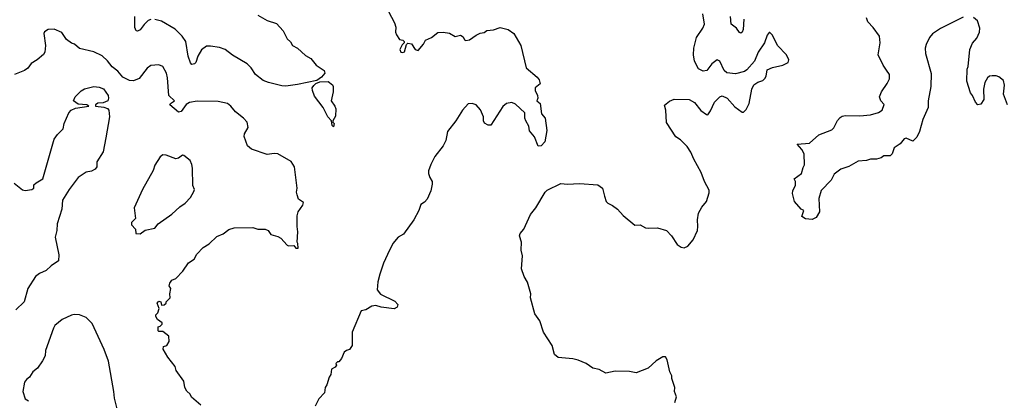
# Model space of a CAD drawing. Extents: x 2087054 to 2277909, y 548907 to 753496.
# Tile 425 of 444: x 2226304 to 2233747, y 713229 to 716110. Entities that reach past the tile are written whole.
import ezdxf

# ---------------------------------------------------------------- set-up
doc = ezdxf.new("R2010")
doc.units = 0

msp = doc.modelspace()

# ---------------------------------------------------------------- linework, layer by layer
at = {"layer": '0CON20XD'}
for points in [[(2229090.7, 716170.7), (2229138, 716085), (2229146.1, 716053.9), (2229143.8, 716015), (2229151.2, 715995), (2229175, 715960), (2229200, 715955), (2229210, 715945), (2229210, 715935), (2229195, 715920), (2229176.7, 715885), (2229185, 715864), (2229198.8, 715861.2), (2229213, 715867), (2229228.3, 715921.7), (2229238.3, 715931.7), (2229265, 715927.5), (2229293.6, 715883.6), (2229315, 715877.5), (2229356.7, 715925), (2229372.5, 715955), (2229416.1, 715973.9), (2229465, 716013.3), (2229505, 716016.7), (2229552.5, 716007.5), (2229595, 715983.3), (2229635, 715993.8), (2229655, 715980), (2229667, 715957), (2229675, 715953.3), (2229705, 715957.5), (2229755, 715992.5), (2229785, 716007.5), (2229815, 716012.5), (2229835, 716027.5), (2229885, 716033.3), (2229935, 716050), (2229995.9, 716035.9), (2230038.8, 716005), (2230091.2, 715915), (2230133.3, 715745), (2230216.7, 715675), (2230230, 715655), (2230237.5, 715625), (2230200, 715595), (2230201.2, 715575), (2230217.5, 715535), (2230220, 715515), (2230212.5, 715495), (2230237.5, 715475), (2230248.3, 715398.3), (2230276.2, 715365), (2230289.5, 715270.5), (2230273.8, 715185), (2230245, 715156.2), (2230222.5, 715152.5), (2230195, 715222.5), (2230158.3, 715268.3), (2230153.3, 715305), (2230128.8, 715345), (2230123.3, 715365), (2230122.5, 715405), (2230050.7, 715470.7), (2230023, 715483), (2229982.5, 715475), (2229956.4, 715453.6), (2229865, 715312.5), (2229845, 715312.5), (2229817, 715327), (2229810, 715345), (2229810, 715375), (2229787.7, 715427.7), (2229755, 715466.2), (2229725, 715476), (2229695, 715472), (2229650, 715425), (2229600, 715345), (2229537.6, 715262.4), (2229523.8, 715195), (2229506, 715155), (2229441.2, 715075), (2229411.9, 715015), (2229394.3, 714965), (2229394.3, 714945), (2229402.9, 714915), (2229420.6, 714885), (2229421.8, 714865), (2229411.9, 714815), (2229385, 714752), (2229365, 714727.5), (2229335, 714710), (2229320, 714665), (2229284, 714595), (2229205, 714486.7), (2229165, 714463.3), (2229123.4, 714416.6), (2229085, 714333.3), (2229052.7, 714267.3), (2229025.9, 714184.1), (2229012, 714125), (2229006.7, 714065), (2229031.7, 714031.7), (2229139.3, 713979.3), (2229162.5, 713955), (2229157.5, 713935), (2229135, 713922.5), (2229035, 713933.3), (2228995, 713946.7), (2228965, 713941.2), (2228920, 713915), (2228884, 713906), (2228817.5, 713745), (2228815.9, 713644.1), (2228795.9, 713614.1), (2228773, 713607), (2228757, 713593), (2228737.5, 713545), (2228715, 713520), (2228705, 713520), (2228693, 713507), (2228697.5, 713495), (2228689.3, 713480.7), (2228660, 713465), (2228656.7, 713425), (2228643.3, 713405), (2228626.7, 713345), (2228612.5, 713325), (2228607.5, 713285), (2228565, 713240), (2228537.5, 713185)], [(2227295, 716110.4), (2227275, 716102.7), (2227245.8, 716074.2), (2227215, 716032.9), (2227195, 716022.9), (2227185, 716026.2), (2227175, 716050), (2227172.9, 716135)], [(2228105, 716143.8), (2228175, 716103.5), (2228245, 716082), (2228294.3, 716025), (2228325.6, 715965.6), (2228351.7, 715941.7), (2228365, 715913.8), (2228405, 715893.8), (2228465, 715840), (2228505, 715816.2), (2228546, 715765), (2228606.2, 715725), (2228610, 715705), (2228585, 715674.4), (2228549.3, 715650.7), (2228405, 715620), (2228315, 715607.5), (2228285, 715608.9), (2228184.4, 715634.4), (2228145, 715650), (2228087.1, 715695), (2228054.5, 715744.5), (2228024, 715775), (2227912.4, 715842.4), (2227857.5, 715885), (2227815, 715900.4), (2227745, 715910.6), (2227715, 715909.2), (2227677.7, 715882.3), (2227649.2, 715835), (2227635, 715786.2), (2227625, 715776), (2227605, 715771.2), (2227593.8, 715783.8), (2227578, 715835), (2227559.6, 715945), (2227532.2, 715985), (2227478.3, 716038.3), (2227375, 716097.9), (2227325, 716110.5)], [(2231257, 713213), (2231267.5, 713255), (2231252.5, 713295), (2231257, 713327), (2231232.5, 713395), (2231232.5, 713415), (2231217.5, 713445), (2231197.5, 713535), (2231185, 713557.5), (2231165, 713557.5), (2231115, 713527.5), (2231055, 713473.3), (2230963, 713437), (2230913, 713447), (2230805, 713450), (2230735, 713433.3), (2230685, 713462.5), (2230635, 713473.3), (2230585, 713507.5), (2230525, 713532.5), (2230485, 713542.5), (2230373.6, 713553.6), (2230346.4, 713576.4), (2230328.8, 713645), (2230263.3, 713745), (2230235, 713830), (2230197.5, 713882.5), (2230163.8, 714005), (2230167.5, 714035), (2230143.3, 714123.3), (2230116.4, 714166.4), (2230097, 714223), (2230103.6, 714323.6), (2230093.6, 714366.4), (2230097.5, 714425), (2230082, 714475), (2230087.7, 714492.3), (2230113.8, 714525), (2230163.8, 714635), (2230205, 714686.7), (2230276.2, 714805), (2230291.2, 714818.8), (2230395, 714870.8), (2230445, 714866), (2230535, 714871.2), (2230675, 714860), (2230710, 714835), (2230723.4, 714773.4), (2230738, 714735), (2230750.6, 714720.6), (2230785, 714704), (2230823.8, 714675), (2230865, 714628), (2230952.5, 714555), (2230995, 714556.7), (2231035, 714533.8), (2231060.7, 714530.7), (2231125, 714533.8), (2231192.5, 714515), (2231230, 714475), (2231275, 714407.5), (2231305, 714387.5), (2231326.4, 714383.6), (2231353.6, 714396.4), (2231395.9, 714444.1), (2231426.2, 714515), (2231431.2, 714545), (2231426.2, 714595), (2231434.3, 714645), (2231459.7, 714690.3), (2231496.2, 714735), (2231515, 714800), (2231515, 714820), (2231480.8, 714885), (2231454.3, 714954.3), (2231398.8, 715055), (2231378.3, 715108.3), (2231349.5, 715149.5), (2231299.5, 715199.5), (2231262.7, 715222.7), (2231192.3, 715332.3), (2231187.5, 715425), (2231178.3, 715461.7), (2231215, 715492.5), (2231251.7, 715508.3), (2231363.6, 715506.4), (2231404.2, 715484.2), (2231452.3, 715422.3), (2231495, 715392.5), (2231505, 715390), (2231525, 715420), (2231556.7, 715485), (2231597.5, 715525), (2231615, 715532.5), (2231652.5, 715515), (2231710.5, 715450.5), (2231765, 715410), (2231775, 715410), (2231795, 715430), (2231817.5, 715475), (2231837.5, 715585), (2231854.1, 715615.9), (2231882.3, 715637.7), (2231920.7, 715649.3), (2231937.5, 715665), (2231947, 715683), (2231955, 715730), (2231995, 715748.8), (2232073.6, 715766.4), (2232113, 715787), (2232118.8, 715805), (2232100, 715845), (2232031.2, 715915), (2231995, 715993.3), (2231975, 716012.5), (2231968.3, 716011.7), (2231955, 715992.5), (2231934.4, 715935.6), (2231885.8, 715865), (2231857.5, 715795), (2231800, 715730), (2231782.3, 715717.7), (2231715, 715699.5), (2231648.3, 715708.3), (2231630, 715725), (2231595.4, 715795.4), (2231575, 715805.6), (2231535, 715776.7), (2231497.5, 715725), (2231469.6, 715719.6), (2231435, 715737.5), (2231404.6, 715795), (2231396.2, 715845), (2231400.5, 715895), (2231418.9, 715975), (2231468.1, 716045), (2231479.4, 716075), (2231466.7, 716155)], [(2231776.7, 716115), (2231771.4, 716035), (2231765, 716016.7), (2231755, 716008.8), (2231745, 716013.8), (2231722, 716045), (2231682, 716075), (2231677.1, 716135)], [(2233435, 716130), (2233265, 716043.8), (2233205, 716003.3), (2233181.2, 715975), (2233155, 715922.5), (2233148.8, 715895), (2233151.2, 715855), (2233192.7, 715702.7), (2233190.8, 715605), (2233171.4, 715495), (2233171.2, 715445), (2233130.8, 715355), (2233105, 715262.5), (2233085, 715220), (2233055, 715191.2), (2233005, 715213.8), (2232990.9, 715209.1), (2232959.7, 715170.3), (2232915, 715140), (2232900, 715095), (2232885, 715080), (2232835, 715080), (2232815, 715064.5), (2232780, 715055), (2232735, 715054.5), (2232705, 715044.5), (2232640.9, 715039.1), (2232571.7, 714998.3), (2232511.8, 714978.2), (2232460.4, 714939.6), (2232437.5, 714895), (2232362.8, 714817.2), (2232345.6, 714755.6), (2232349.2, 714655), (2232325, 714613.3), (2232295, 714597.5), (2232245, 714603.3), (2232215, 714620), (2232230, 714665), (2232210, 714675), (2232160, 714735), (2232146.7, 714795), (2232147.5, 714815), (2232167, 714857), (2232167.5, 714885), (2232157.5, 714905), (2232213.3, 714945), (2232225, 714990), (2232237.5, 715012.5), (2232233.3, 715095), (2232217.3, 715127.3), (2232181.7, 715168.3), (2232275, 715176), (2232345, 715238), (2232442.9, 715277.1), (2232457.6, 715292.4), (2232485, 715346.2), (2232505, 715370), (2232521.3, 715378.7), (2232545.8, 715385.8), (2232655, 715381.2), (2232735, 715390), (2232795, 715406.2), (2232823.3, 715425), (2232838.3, 715468.3), (2232813.3, 715495), (2232804, 715525), (2232818.8, 715565), (2232862.3, 715627.7), (2232878.3, 715661.7), (2232878, 715695), (2232856.7, 715726.7), (2232830, 715765), (2232793.1, 715845), (2232807.5, 715935), (2232802, 715985), (2232755, 716051.2), (2232714.5, 716094.5), (2232705.7, 716125)], [(2233770, 715465), (2233740, 715545), (2233748.6, 715615), (2233740.8, 715650.8), (2233705, 715678), (2233685, 715685.8), (2233655, 715685.8), (2233635, 715681.2), (2233620.3, 715669.7), (2233598.8, 715635), (2233590, 715585), (2233590.8, 715505), (2233570.3, 715469.7), (2233545.9, 715465.9), (2233528.8, 715485), (2233506.7, 715535), (2233490, 715555), (2233463.8, 715645), (2233466.7, 715735), (2233473.3, 715755), (2233486.2, 715885), (2233505, 715932.5), (2233538.8, 715971.2), (2233560, 716015), (2233562.5, 716045), (2233545, 716100), (2233515, 716127.5)], [(2227673, 713193), (2227603.6, 713253.6), (2227592.5, 713275), (2227567, 713297), (2227553.3, 713325), (2227543.6, 713373.6), (2227487.5, 713455), (2227480, 713485), (2227422.5, 713555), (2227387.5, 713615), (2227390, 713635), (2227416.4, 713643.6), (2227432.5, 713675), (2227430, 713715), (2227385, 713750), (2227355, 713750), (2227350, 713755), (2227350, 713785), (2227365, 713790), (2227380, 713805), (2227380, 713815), (2227345, 713840), (2227333, 713863), (2227333, 713877), (2227348.3, 713891.7), (2227357.5, 713925), (2227342.5, 713965), (2227355, 713980), (2227370, 713975), (2227375, 713950), (2227395, 713952.5), (2227410, 713965), (2227410, 713975), (2227440, 714005), (2227437.5, 714035), (2227447.5, 714075), (2227432.5, 714095), (2227437.5, 714115), (2227455, 714137.5), (2227485, 714150), (2227537.5, 714207.5), (2227580.7, 714269.3), (2227621.7, 714298.3), (2227642.5, 714335), (2227690, 714385), (2227735.8, 714414.2), (2227795, 714468.8), (2227841.2, 714488.8), (2227885, 714522.5), (2227925, 714534.2), (2228065, 714538), (2228105, 714524), (2228160, 714525), (2228182.5, 714515), (2228202.5, 714485), (2228255, 714470), (2228277.5, 714455), (2228325, 714402.5), (2228335, 714397.5), (2228375, 714400), (2228391.7, 714381.7), (2228408.3, 714381.7), (2228407.5, 714415), (2228400, 714425), (2228407.5, 714505), (2228401.2, 714545), (2228401.2, 714625), (2228408.8, 714655), (2228443.8, 714705), (2228448, 714725), (2228411.2, 714751.2), (2228400, 714785), (2228396, 714805), (2228400, 714835), (2228380, 714995), (2228355, 715037.5), (2228255, 715093.3), (2228226.4, 715096.4), (2228175, 715089.2), (2228055, 715128.8), (2228026.2, 715155), (2228001.2, 715225), (2228004, 715245), (2228030, 715295), (2228023.3, 715335), (2227996.7, 715365), (2227935, 715412), (2227900.8, 715455), (2227874.3, 715475), (2227805, 715491.5), (2227645, 715492.2), (2227586.6, 715483.4), (2227561.1, 715468.9), (2227525, 715414.2), (2227505, 715410), (2227438.8, 715465), (2227443.3, 715475), (2227473.3, 715495), (2227430.6, 715535), (2227420.9, 715670.9), (2227412.5, 715705), (2227385, 715756.2), (2227355, 715768.8), (2227295, 715762), (2227267.9, 715742.1), (2227208, 715665), (2227165, 715648.1), (2227135, 715648.6), (2227083.8, 715675), (2227045, 715721.2), (2227003, 715753), (2226968.3, 715798.3), (2226927.1, 715837.1), (2226865, 715866.7), (2226755, 715891.2), (2226717.5, 715925), (2226695, 715933.3), (2226658.8, 715958.8), (2226623.2, 716013.2), (2226565, 716037.5), (2226520, 716035), (2226492.3, 716017.7), (2226486.7, 716005), (2226499.4, 715915), (2226493.1, 715865), (2226484.5, 715845.5), (2226436.2, 715805), (2226390.9, 715779.1), (2226365, 715743.8), (2226340, 715725), (2226263.3, 715695)], [(2228675, 715300), (2228665, 715310), (2228660, 715345), (2228634.2, 715375), (2228597.5, 715445), (2228531.7, 715531.7), (2228516.4, 715573.6), (2228515.8, 715595), (2228527.2, 715612.8), (2228542.9, 715627.1), (2228571.7, 715638.3), (2228635, 715642.5), (2228667.7, 715617.7), (2228673.8, 715605), (2228673.8, 715565), (2228658, 715495), (2228686.2, 715455), (2228693.3, 715435), (2228691.2, 715378.8), (2228670, 715345), (2228670, 715335), (2228680, 715325), (2228675, 715300)], [(2226261.9, 714871.9), (2226325, 714821.4), (2226345, 714817.5), (2226396.1, 714823.9), (2226410, 714835), (2226411.2, 714858.8), (2226427.5, 714875), (2226477.5, 714905), (2226565.6, 715204.4), (2226588.3, 715241.7), (2226632, 715285), (2226639.2, 715325), (2226674.6, 715405.4), (2226694, 715425), (2226725, 715439.5), (2226826.7, 715455), (2226812.5, 715465), (2226745, 715471.4), (2226710.8, 715495), (2226723.4, 715526.6), (2226769.7, 715570.3), (2226794.4, 715585.6), (2226865, 715603.1), (2226905, 715600), (2226936.3, 715586.3), (2226972.5, 715535), (2226976, 715515), (2226968.8, 715495), (2226935, 715479.4), (2226895, 715478.6), (2226876.2, 715465), (2226877.5, 715455), (2226938.9, 715448.9), (2226967.8, 715437.8), (2226978.8, 715425), (2226983.3, 715375), (2226954, 715215), (2226935, 715110), (2226887.5, 715035), (2226886.7, 714995), (2226875, 714977.5), (2226846.4, 714963.6), (2226805, 714956.2), (2226746.7, 714915), (2226677.5, 714825), (2226628, 714745), (2226621.4, 714675), (2226588, 714565), (2226584.2, 714515), (2226572, 714465), (2226600.7, 714330.7), (2226596.7, 714285), (2226542.7, 714247.3), (2226505, 714211.2), (2226452.3, 714187.7), (2226422.7, 714167.3), (2226364.1, 714075.9), (2226337.5, 713975), (2226275, 713913.3)], [(2227215, 714490), (2227253, 714517), (2227325, 714532.5), (2227350, 714565), (2227453, 714637), (2227515, 714693.3), (2227555, 714720), (2227593.8, 714765), (2227620.7, 714809.3), (2227626.2, 714825), (2227613.3, 714855), (2227610, 714985), (2227603.8, 715015), (2227592.5, 715045), (2227545, 715082.5), (2227535, 715083.3), (2227505, 715062.5), (2227485, 715057.5), (2227410, 715085), (2227385, 715087.5), (2227365, 715072.5), (2227325, 715007.5), (2227311.7, 714968.3), (2227233.3, 714825), (2227170, 714685), (2227180, 714605), (2227150, 714575), (2227148.3, 714558.3), (2227180, 714525), (2227181.7, 714491.7), (2227215, 714490)], [(2227050, 713125), (2227020.8, 713245), (2227016.4, 713296.4), (2226974.3, 713525), (2226943, 713613), (2226850.7, 713810.7), (2226807.5, 713855), (2226756.1, 713876.1), (2226715, 713878.8), (2226695, 713874), (2226625, 713841.4), (2226568.8, 713795), (2226558.8, 713775), (2226500, 713605), (2226496, 713565), (2226475, 713527.5), (2226437.3, 713472.7), (2226403.3, 713445), (2226377.5, 713405), (2226354.1, 713385.9), (2226340, 713365), (2226327.5, 713295), (2226345, 713240), (2226370, 713225)]]:
    msp.add_lwpolyline(points, dxfattribs=at)

doc.saveas('drawing.dxf')
